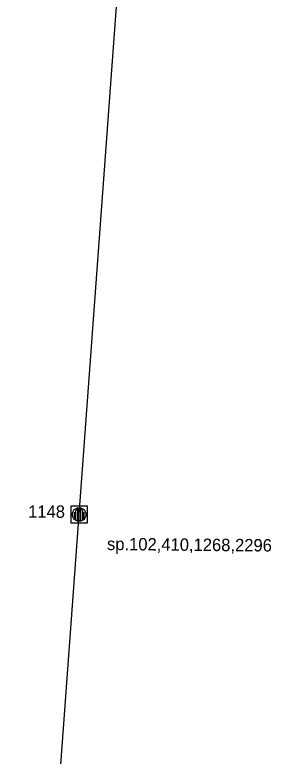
# Model space of a CAD drawing. Extents: x -535557 to -534097, y -1142175 to -1136716.
# Drawn here: x -534402.35 to -534386.83, y -1140298.67 to -1140253.83 of the extents above; entities that cross this region are included whole.
import ezdxf

# ---------------------------------------------------------------- set-up
doc = ezdxf.new("R2010")
doc.units = 0
doc.layers.add('Default', color=7, linetype='Continuous')
doc.layers.add('SS_SZDC', color=7, linetype='Continuous')

# ---------------------------------------------------------------- blocks, each defined once
blk = doc.blocks.new('POINT_DISPLAY')
at = {"layer": 'Default'}
blk.add_line((0, 0), (0, 0), dxfattribs=at)

msp = doc.modelspace()

# ---------------------------------------------------------------- linework, layer by layer
at = {"layer": 'SS_SZDC'}
for p, q in [((-534398.46, -1140284.059), (-534395.55, -1140244.409)), ((-534397.96, -1140283.559), (-534398.96, -1140283.559)), ((-534398.96, -1140283.559), (-534398.96, -1140284.559)), ((-534398.859, -1140283.956), (-534398.757, -1140283.757)), ((-534398.758, -1140283.907), (-534398.761, -1140284.207)), ((-534398.757, -1140283.757), (-534398.556, -1140283.659)), ((-534398.662, -1140284.358), (-534398.657, -1140283.808)), ((-534398.657, -1140283.808), (-534398.556, -1140283.709)), ((-534398.556, -1140283.709), (-534398.563, -1140284.409)), ((-534398.556, -1140283.659), (-534398.356, -1140283.66)), ((-534398.463, -1140284.409), (-534398.456, -1140283.71)), ((-534398.363, -1140284.41), (-534398.356, -1140283.71)), ((-534398.356, -1140283.66), (-534398.157, -1140283.762)), ((-534398.356, -1140283.71), (-534398.257, -1140283.811)), ((-534398.257, -1140283.811), (-534398.262, -1140284.361)), ((-534398.161, -1140284.212), (-534398.158, -1140283.912)), ((-534398.157, -1140283.762), (-534398.059, -1140283.963)), ((-534397.96, -1140284.559), (-534397.96, -1140283.559)), ((-534402.35, -1140337.709), (-534398.46, -1140284.059)), ((-534398.86, -1140284.156), (-534398.859, -1140283.956)), ((-534398.762, -1140284.357), (-534398.86, -1140284.156)), ((-534398.563, -1140284.459), (-534398.762, -1140284.357)), ((-534398.761, -1140284.207), (-534398.662, -1140284.358)), ((-534398.162, -1140284.362), (-534398.363, -1140284.46)), ((-534398.262, -1140284.361), (-534398.161, -1140284.212)), ((-534398.06, -1140284.163), (-534398.162, -1140284.362)), ((-534398.059, -1140283.963), (-534398.06, -1140284.163)), ((-534398.96, -1140284.559), (-534397.96, -1140284.559)), ((-534398.563, -1140284.409), (-534398.363, -1140284.41)), ((-534398.363, -1140284.46), (-534398.563, -1140284.459))]:
    msp.add_line(p, q, dxfattribs=at)

# ---------------------------------------------------------------- block references
msp.add_blockref('POINT_DISPLAY', (-534398.46, -1140284.059), dxfattribs=at)

# ---------------------------------------------------------------- texts
msp.add_text('1148', height=0.75, dxfattribs=at).set_placement((-534401.545, -1140284.257))
msp.add_text('sp.102,410,1268,2296', height=0.74999, rotation=359.4757, dxfattribs=at).set_placement((-534396.774, -1140286.208))

doc.saveas('drawing.dxf')
